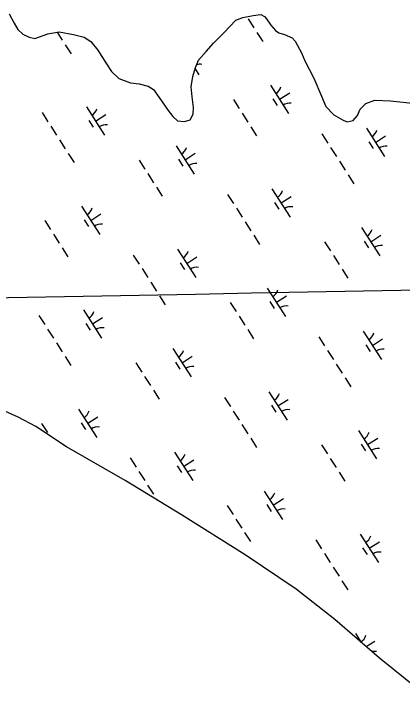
# Model space of a CAD drawing. Extents: x 3962991 to 3983549, y 181631 to 204078.
# Drawn here: x 3974467 to 3975043, y 187794 to 188828 of the extents above; entities that cross this region are included whole.
import ezdxf

# ---------------------------------------------------------------- set-up
doc = ezdxf.new("R2010")
doc.units = 0
doc.layers.add('V-GRID-MAJR', color=7, linetype='Continuous')
doc.layers.add('V-WETL-SWMP', color=7, linetype='Continuous')

msp = doc.modelspace()

# ---------------------------------------------------------------- linework, layer by layer
at = {"layer": 'V-GRID-MAJR'}
msp.add_spline([(3971886, 188358.5), (3973487.2, 188388.7), (3978814.7, 188489.8), (3982563.1, 188561.5)], degree=3, dxfattribs=at)
at = {"layer": 'V-WETL-SWMP'}
for p, q in [((3974459.5, 188827.8), (3974466.9, 188814.3)), ((3974806.5, 188822.7), (3974821.9, 188825.4)), ((3974821.9, 188825.4), (3974833.2, 188826.8)), ((3974833.2, 188826.8), (3974838.6, 188823.9)), ((3974838.6, 188823.9), (3974841.6, 188820.4)), ((3974466.9, 188814.3), (3974472.4, 188804.8)), ((3974778.4, 188800.4), (3974795.9, 188818.8)), ((3974795.9, 188818.8), (3974806.5, 188822.7)), ((3974814.2, 188820.6), (3974822.9, 188807.2)), ((3974841.6, 188820.4), (3974847.7, 188811)), ((3974472.4, 188804.8), (3974479.7, 188797.8)), ((3974847.7, 188811), (3974855, 188803.4)), ((3974855, 188803.4), (3974859.8, 188799.9)), ((3974479.7, 188797.8), (3974489.2, 188793.3)), ((3974489.2, 188793.3), (3974497.6, 188791.6)), ((3974497.6, 188791.6), (3974517.1, 188798.5)), ((3974517.1, 188798.5), (3974533.7, 188801.2)), ((3974530.8, 188800.7), (3974538.4, 188788.7)), ((3974533.7, 188801.2), (3974555.2, 188797.4)), ((3974555.2, 188797.4), (3974570.7, 188793.5)), ((3974570.7, 188793.5), (3974580.9, 188787.1)), ((3974762.8, 188784.3), (3974778.4, 188800.4)), ((3974827.2, 188800.4), (3974835.8, 188787)), ((3974859.8, 188799.9), (3974868.2, 188797.1)), ((3974868.2, 188797.1), (3974879.5, 188792.5)), ((3974879.5, 188792.5), (3974883.8, 188787.2)), ((3974580.9, 188787.1), (3974591.2, 188774.2)), ((3974751.7, 188772.3), (3974762.8, 188784.3)), ((3974883.8, 188787.2), (3974893.6, 188770.2)), ((3974542.7, 188782), (3974551.4, 188768.5)), ((3974591.2, 188774.2), (3974602.8, 188755.4)), ((3974740.7, 188759), (3974751.7, 188772.3)), ((3974893.6, 188770.2), (3974898.6, 188758.4)), ((3974602.8, 188755.4), (3974611.4, 188742.5)), ((3974736.1, 188748.3), (3974740.7, 188759)), ((3974898.6, 188758.4), (3974911.5, 188732.4)), ((3974611.4, 188742.5), (3974622.3, 188732)), ((3974732.2, 188735.1), (3974736.1, 188748.3)), ((3974735.6, 188746.4), (3974741.2, 188737.7)), ((3974622.3, 188732), (3974639.6, 188725.8)), ((3974729.5, 188719.6), (3974732.2, 188735.1)), ((3974911.5, 188732.4), (3974923.3, 188705.9)), ((3974639.6, 188725.8), (3974652.7, 188724.2)), ((3974652.7, 188724.2), (3974665.9, 188720.9)), ((3974665.9, 188720.9), (3974673.7, 188715.7)), ((3974847.2, 188722.2), (3974874.2, 188680.1)), ((3974673.7, 188715.7), (3974682.2, 188703.9)), ((3974730.9, 188704.8), (3974729.5, 188719.6)), ((3974860.7, 188701.2), (3974875.9, 188710.9)), ((3974682.2, 188703.9), (3974695.6, 188684.5)), ((3974733, 188688.8), (3974730.9, 188704.8)), ((3974792.3, 188700.9), (3974800.9, 188687.4)), ((3974851, 188702.1), (3974857.4, 188691.9)), ((3974923.3, 188705.9), (3974929.5, 188690.5)), ((3974988.8, 188695.2), (3975002.4, 188700.1)), ((3975002.4, 188700.1), (3975025.6, 188698.8)), ((3974574.2, 188690), (3974601.1, 188647.9)), ((3974929.5, 188690.5), (3974941.6, 188678.3)), ((3974980.7, 188686.7), (3974988.8, 188695.2)), ((3975025.6, 188698.8), (3975062.8, 188695)), ((3974508.3, 188681.5), (3974516.9, 188668)), ((3974587.6, 188668.9), (3974602.8, 188678.6)), ((3974695.6, 188684.5), (3974702.3, 188675.7)), ((3974728, 188670.8), (3974732.6, 188679.2)), ((3974732.6, 188679.2), (3974733, 188688.8)), ((3974805.3, 188680.7), (3974813.9, 188667.2)), ((3974976.7, 188677.1), (3974980.7, 188686.7)), ((3974577.9, 188669.8), (3974584.4, 188659.7)), ((3974702.3, 188675.7), (3974709.6, 188669.3)), ((3974709.6, 188669.3), (3974719.7, 188668.3)), ((3974719.7, 188668.3), (3974728, 188670.8)), ((3974941.6, 188678.3), (3974955.4, 188670.2)), ((3974955.4, 188670.2), (3974961.4, 188667.9)), ((3974961.4, 188667.9), (3974970.3, 188669.9)), ((3974970.3, 188669.9), (3974976.7, 188677.1)), ((3974521.2, 188661.3), (3974529.9, 188647.8)), ((3974818.2, 188660.5), (3974826.8, 188647)), ((3974989.7, 188658.3), (3975016.6, 188616.2)), ((3974923.8, 188649.8), (3974932.4, 188636.3)), ((3974534.2, 188641.1), (3974542.8, 188627.6)), ((3974993.4, 188638.1), (3974999.9, 188628)), ((3975003.2, 188637.2), (3975018.3, 188646.9)), ((3974707.2, 188632.4), (3974734.2, 188590.3)), ((3974936.7, 188629.6), (3974945.4, 188616.1)), ((3974547.1, 188620.9), (3974555.8, 188607.4)), ((3974720.7, 188611.4), (3974735.8, 188621.1)), ((3974652.3, 188611.1), (3974660.9, 188597.7)), ((3974710.9, 188612.3), (3974717.4, 188602.2)), ((3974949.7, 188609.4), (3974958.3, 188595.9)), ((3974665.2, 188590.9), (3974673.9, 188577.5)), ((3974962.6, 188589.2), (3974971.3, 188575.7)), ((3974678.2, 188570.7), (3974686.8, 188557.3)), ((3974849.6, 188568.5), (3974876.6, 188526.4)), ((3974783.7, 188560), (3974792.4, 188546.5)), ((3974863.1, 188547.4), (3974878.3, 188557.2)), ((3974853.4, 188548.3), (3974859.9, 188538.2)), ((3974567.1, 188542.7), (3974594.1, 188500.6)), ((3974796.7, 188539.8), (3974805.3, 188526.3)), ((3974580.6, 188521.6), (3974595.8, 188531.3)), ((3974512.2, 188521.4), (3974520.9, 188507.9)), ((3974570.9, 188522.5), (3974577.4, 188512.4)), ((3974809.7, 188519.6), (3974818.3, 188506.1)), ((3974982.7, 188510.9), (3975009.6, 188468.9)), ((3974525.2, 188501.2), (3974533.8, 188487.7)), ((3974822.6, 188499.4), (3974831.2, 188485.9)), ((3974996.1, 188489.9), (3975011.3, 188499.6)), ((3974927.7, 188489.6), (3974936.4, 188476.2)), ((3974986.4, 188490.8), (3974992.9, 188480.7)), ((3974538.1, 188481), (3974546.8, 188467.5)), ((3974709.6, 188478.7), (3974736.6, 188436.6)), ((3974643.7, 188470.2), (3974652.4, 188456.8)), ((3974723.1, 188457.7), (3974738.2, 188467.4)), ((3974940.7, 188469.4), (3974949.3, 188456)), ((3974713.4, 188458.6), (3974719.8, 188448.5)), ((3974656.7, 188450), (3974665.3, 188436.6)), ((3974953.7, 188449.2), (3974962.3, 188435.8)), ((3974669.6, 188429.8), (3974678.3, 188416.4)), ((3974842.6, 188421.2), (3974869.6, 188379.1)), ((3974856.1, 188400.1), (3974871.3, 188409.8)), ((3974682.6, 188409.6), (3974691.2, 188396.2)), ((3974787.7, 188399.9), (3974796.4, 188386.4)), ((3974846.4, 188401), (3974852.9, 188390.9)), ((3974503.7, 188380.5), (3974512.3, 188367)), ((3974569.6, 188388.9), (3974596.6, 188346.8)), ((3974800.7, 188379.7), (3974809.3, 188366.2)), ((3974573.3, 188368.8), (3974579.8, 188358.7)), ((3974583.1, 188367.9), (3974598.2, 188377.6)), ((3974516.6, 188360.3), (3974525.3, 188346.8)), ((3974813.6, 188359.5), (3974822.3, 188346)), ((3974919.2, 188348.7), (3974927.8, 188335.3)), ((3974985.1, 188357.2), (3975012.1, 188315.1)), ((3974529.6, 188340.1), (3974538.2, 188326.6)), ((3974998.6, 188336.2), (3975013.7, 188345.9)), ((3974702.6, 188331.4), (3974729.6, 188289.3)), ((3974932.1, 188328.5), (3974940.8, 188315.1)), ((3974988.8, 188337.1), (3974995.3, 188327)), ((3974542.5, 188319.9), (3974551.2, 188306.4)), ((3974716.1, 188310.4), (3974731.2, 188320.1)), ((3974647.7, 188310.1), (3974656.3, 188296.6)), ((3974706.3, 188311.2), (3974712.8, 188301.1)), ((3974945.1, 188308.3), (3974953.7, 188294.9)), ((3974660.6, 188289.9), (3974669.3, 188276.4)), ((3974958, 188288.1), (3974966.7, 188274.7)), ((3974673.6, 188269.7), (3974682.2, 188256.2)), ((3974845, 188267.4), (3974872, 188225.4)), ((3974779.2, 188259), (3974787.8, 188245.5)), ((3974858.5, 188246.4), (3974873.7, 188256.1)), ((3974848.8, 188247.3), (3974855.3, 188237.2)), ((3974472.6, 188229.6), (3974452.9, 188238.7)), ((3974562.6, 188241.6), (3974589.5, 188199.5)), ((3974792.1, 188238.8), (3974800.7, 188225.3)), ((3974499, 188215.8), (3974472.6, 188229.6)), ((3974576.1, 188220.6), (3974591.2, 188230.3)), ((3974544.7, 188185.7), (3974499, 188215.8)), ((3974507.7, 188220.3), (3974516.3, 188206.9)), ((3974566.3, 188221.5), (3974572.8, 188211.4)), ((3974805.1, 188218.6), (3974813.7, 188205.1)), ((3974978.1, 188209.9), (3975005, 188167.8)), ((3974818, 188198.4), (3974826.7, 188184.9)), ((3974991.6, 188188.9), (3975006.7, 188198.6)), ((3974631.8, 188135.5), (3974544.7, 188185.7)), ((3974923.2, 188188.6), (3974931.8, 188175.1)), ((3974981.8, 188189.7), (3974988.3, 188179.6)), ((3974705, 188177.7), (3974732, 188135.6)), ((3974639.1, 188169.2), (3974647.8, 188155.7)), ((3974718.5, 188156.6), (3974733.7, 188166.3)), ((3974936.1, 188168.4), (3974944.7, 188154.9)), ((3974708.8, 188157.5), (3974715.2, 188147.4)), ((3974652.1, 188149), (3974660.7, 188135.5)), ((3974949.1, 188148.2), (3974957.7, 188134.7)), ((3974715.3, 188084.7), (3974631.8, 188135.5)), ((3974665, 188128.8), (3974673.7, 188115.3)), ((3974838, 188120.1), (3974865, 188078)), ((3974678, 188108.6), (3974679.3, 188106.6)), ((3974841.8, 188100), (3974848.3, 188089.9)), ((3974851.5, 188099.1), (3974866.7, 188108.8)), ((3974783.1, 188098.8), (3974791.8, 188085.4)), ((3974809.7, 188025.7), (3974715.3, 188084.7)), ((3974796.1, 188078.6), (3974804.7, 188065.2)), ((3974809, 188058.4), (3974817.7, 188045)), ((3974980.5, 188056.2), (3975007.5, 188014.1)), ((3974914.6, 188047.7), (3974923.2, 188034.2)), ((3974994, 188035.1), (3975009.1, 188044.8)), ((3974927.6, 188027.5), (3974936.2, 188014)), ((3974984.2, 188036), (3974990.7, 188025.9)), ((3974885.5, 187974.7), (3974809.7, 188025.7)), ((3974940.5, 188007.3), (3974949.1, 187993.8)), ((3974953.5, 187987.1), (3974962.1, 187973.6)), ((3974942.7, 187929.3), (3974885.5, 187974.7)), ((3975009.1, 187872.3), (3974942.7, 187929.3)), ((3974973.5, 187908.9), (3974982, 187895.6)), ((3974989.3, 187889.3), (3975002.1, 187897.5)), ((3975106.2, 187793.7), (3975009.1, 187872.3))]:
    msp.add_line(p, q, dxfattribs=at)
for centre, start, end in [((3974742.8, 188735.6), 81.8919, 106.0075), ((3974846, 188724.5), 301.8919, 343.4355), ((3974875.8, 188678), 81.8919, 123.4355), ((3974572.9, 188692.3), 301.8919, 343.4355), ((3974602.8, 188645.8), 81.8919, 123.4355), ((3974988.4, 188660.6), 301.8919, 343.4355), ((3974706, 188634.8), 301.8919, 343.4355), ((3975018.3, 188614.1), 81.8919, 123.4355), ((3974735.8, 188588.3), 81.8919, 123.4355), ((3974848.4, 188570.8), 301.8919, 343.4355), ((3974565.9, 188545), 301.8919, 343.4355), ((3974878.2, 188524.3), 81.8919, 123.4355), ((3974595.7, 188498.5), 81.8919, 123.4355), ((3974981.4, 188513.3), 301.8919, 343.4355), ((3975011.3, 188466.8), 81.8919, 123.4355), ((3974708.4, 188481), 301.8919, 343.4355), ((3974738.2, 188434.5), 81.8919, 123.4355), ((3974841.4, 188423.5), 301.8919, 343.4355), ((3974871.2, 188377), 81.8919, 123.4355), ((3974568.4, 188391.3), 301.8919, 343.4355), ((3974598.2, 188344.8), 81.8919, 123.4355), ((3974983.9, 188359.6), 301.8919, 343.4355), ((3974701.4, 188333.7), 301.8919, 343.4355), ((3975013.7, 188313), 81.8919, 123.4355), ((3974731.2, 188287.2), 81.8919, 123.4355), ((3974843.8, 188269.8), 301.8919, 343.4355), ((3974561.3, 188244), 301.8919, 343.4355), ((3974873.6, 188223.3), 81.8919, 123.4355), ((3974591.2, 188197.5), 81.8919, 123.4355), ((3974976.8, 188212.2), 301.8919, 343.4355), ((3975006.7, 188165.7), 81.8919, 123.4355), ((3974703.8, 188180), 301.8919, 343.4355), ((3974733.6, 188133.5), 81.8919, 123.4355), ((3974836.8, 188122.5), 301.8919, 343.4355), ((3974866.6, 188076), 81.8919, 123.4355), ((3974979.3, 188058.5), 301.8919, 343.4355), ((3975009.1, 188012), 81.8919, 123.4355), ((3974972.3, 187911.2), 301.8919, 343.4355), ((3975002.1, 187864.7), 81.8919, 103.4257)]:
    msp.add_arc(centre, 17.6, start, end, dxfattribs=at)

doc.saveas('drawing.dxf')
